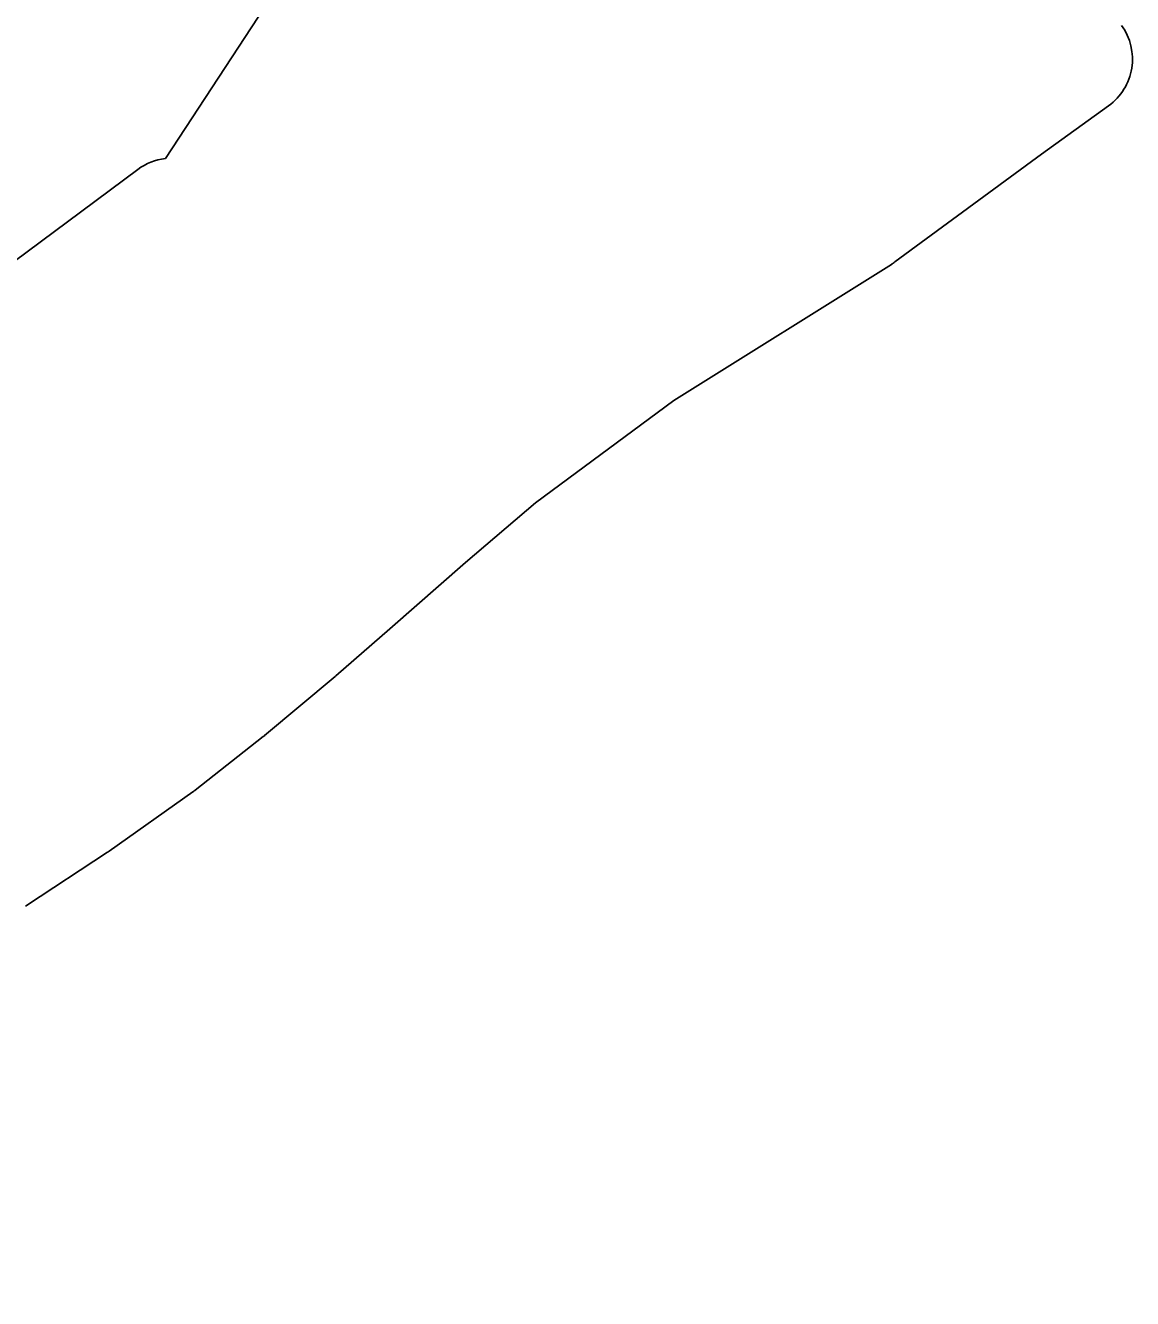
# Model space of a CAD drawing. Extents: x 1253697 to 1278588, y 912189 to 981699.
# Drawn here: x 1259111 to 1260073, y 959059 to 960165 of the extents above; entities that cross this region are included whole.
import ezdxf

# ---------------------------------------------------------------- set-up
doc = ezdxf.new("R2010")
doc.units = 0
doc.layers.add('Default', color=7, linetype='Continuous')

msp = doc.modelspace()

# ---------------------------------------------------------------- linework, layer by layer
at = {"layer": 'Default'}
for p, q in [((1259594.7, 960601.7), (1259232.9, 960049.6)), ((1259594.7, 960601.7), (1259232.9, 960049.6)), ((1259381.2, 959600), (1259428, 959640.9)), ((1259381.2, 959600), (1259428, 959640.9)), ((1259319.2, 959548.1), (1259380.4, 959599.3)), ((1259319.2, 959548.1), (1259380.4, 959599.3)), ((1259258.9, 959500.6), (1259318, 959547.1)), ((1259258.9, 959500.6), (1259318, 959547.1)), ((1259184, 959447.5), (1259256.9, 959499.1)), ((1259184, 959447.5), (1259256.9, 959499.1)), ((1259112.3, 959400.3), (1259182.6, 959446.5)), ((1259112.3, 959400.3), (1259182.6, 959446.5))]:
    msp.add_line(p, q, dxfattribs=at)
for points in [[(1259867, 959959.7), (1259994.4, 960053.3), (1260052.7, 960095.4)], [(1259867, 959959.7), (1259994.4, 960053.3), (1260052.7, 960095.4)], [(1259209, 960040.1), (1259147.9, 959994.7), (1258834.4, 959761.5), (1258315.6, 959467.6), (1258062.1, 959347.1), (1257840.9, 959244.7), (1257438.9, 959058.6), (1257345.6, 959097.6)], [(1259209, 960040.1), (1259147.9, 959994.7), (1258834.4, 959761.5), (1258315.6, 959467.6), (1258062.1, 959347.1), (1257840.9, 959244.7), (1257438.9, 959058.6), (1257345.6, 959097.6)], [(1259428, 959640.9), (1259493.7, 959698.3), (1259554.7, 959750.4), (1259674.9, 959839.3), (1259863.9, 959957.6)], [(1259428, 959640.9), (1259493.7, 959698.3), (1259554.7, 959750.4), (1259674.9, 959839.3), (1259863.9, 959957.6)]]:
    msp.add_lwpolyline(points, dxfattribs=at)
for centre, start, end in [((1260023.4, 960136), 305.8336, 35.8719), ((1260023.4, 960136), 305.8336, 35.8719), ((1259238.9, 960000), 96.8919, 126.6353), ((1259238.9, 960000), 96.8919, 126.6353), ((1259837.4, 960000), 302.056, 306.3), ((1259837.4, 960000), 302.056, 306.3), ((1259395.1, 959678.6), 311.1503, 311.1655), ((1259395.1, 959678.6), 311.1503, 311.1655), ((1259348.3, 959637.6), 309.9779, 311.1503), ((1259348.3, 959637.6), 309.9779, 311.1503), ((1259287.1, 959586.4), 308.184, 309.9779), ((1259287.1, 959586.4), 308.184, 309.9779), ((1259228, 959539.9), 305.3141, 308.184), ((1259228, 959539.9), 305.3141, 308.184), ((1259155.1, 959488.2), 303.2881, 305.3141), ((1259155.1, 959488.2), 303.2881, 305.3141), ((1259084.9, 959442.1), 301.9567, 303.2881), ((1259084.9, 959442.1), 301.9567, 303.2881)]:
    msp.add_arc(centre, 50, start, end, dxfattribs=at)

doc.saveas('drawing.dxf')
